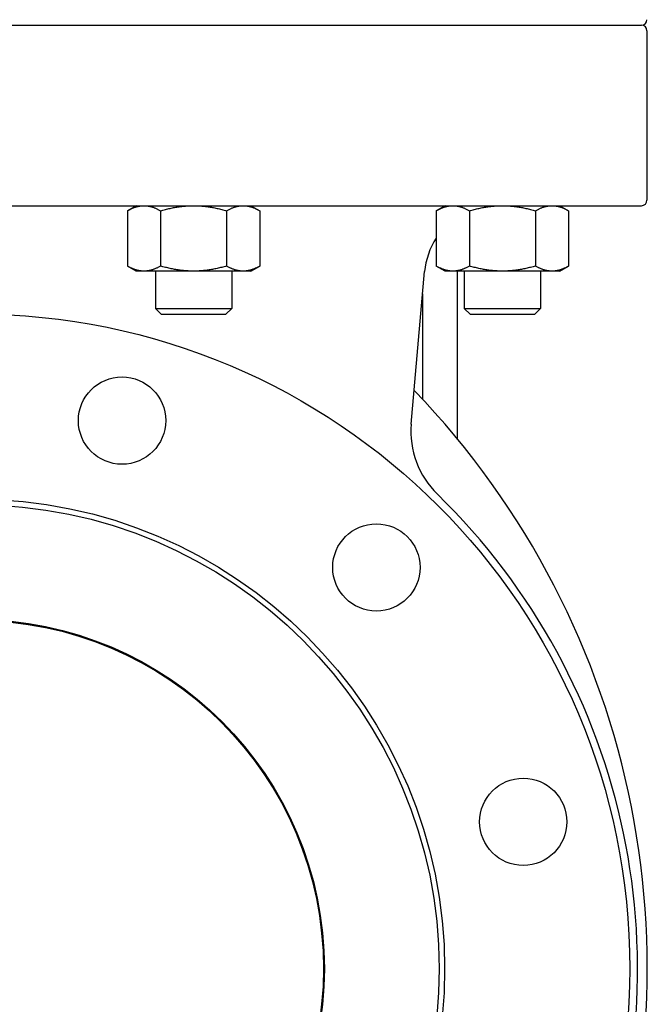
# Model space of a CAD drawing. Header units: inches. Extents: x 24 to 1128, y -94 to 748.
# Tile 347 of 546: x 609 to 616, y 304 to 315. Entities that reach past the tile are written whole.
import ezdxf

# ---------------------------------------------------------------- set-up
doc = ezdxf.new("R2010")
doc.units = ezdxf.units.IN
doc.header["$LTSCALE"] = 32
doc.header["$MEASUREMENT"] = 0
doc.layers.add('Visible (ANSI)', color=7, linetype='Continuous', lineweight=30)

msp = doc.modelspace()

# ---------------------------------------------------------------- linework, layer by layer
at = {"layer": 'Visible (ANSI)'}
for p, q in [((600.78229, 314.74587), (616.04829, 314.74587)), ((600.78229, 314.74587), (616.04829, 314.74587)), ((616.11129, 314.68287), (616.11129, 312.74137)), ((600.78229, 312.67837), (616.04829, 312.67837)), ((610.26135, 312.67837), (610.15987, 312.61978)), ((611.57335, 312.67837), (611.67484, 312.61978)), ((613.79839, 312.67756), (613.69832, 312.61978)), ((615.1118, 312.67837), (615.21328, 312.61978)), ((610.15987, 312.61978), (610.15987, 311.98697)), ((610.53861, 312.61978), (610.53861, 311.98697)), ((611.29609, 312.61978), (611.29609, 311.98697)), ((611.67484, 312.61978), (611.67484, 311.98697)), ((613.69832, 312.61978), (613.69832, 311.98697)), ((614.07706, 312.61978), (614.07706, 311.98697)), ((614.83454, 312.61978), (614.83454, 311.98697)), ((615.21328, 312.61978), (615.21328, 311.98697)), ((610.26135, 311.92837), (610.15987, 311.98697)), ((611.57335, 311.92837), (611.67484, 311.98697)), ((613.7998, 311.92837), (613.69832, 311.98697)), ((615.1118, 311.92837), (615.21328, 311.98697)), ((610.34924, 311.92837), (610.26135, 311.92837)), ((610.91735, 311.92837), (610.34924, 311.92837)), ((610.47985, 311.92837), (610.47985, 311.50002)), ((611.48546, 311.92837), (610.91735, 311.92837)), ((611.35485, 311.92837), (611.35485, 311.50002)), ((611.57335, 311.92837), (611.48546, 311.92837)), ((613.41144, 310.1769), (613.56424, 311.92345)), ((613.88769, 311.92837), (613.7998, 311.92837)), ((614.4558, 311.92837), (613.88769, 311.92837)), ((613.94179, 310.00255), (613.94179, 311.92837)), ((614.0183, 311.92837), (614.0183, 311.50002)), ((615.02391, 311.92837), (614.4558, 311.92837)), ((614.8933, 311.92837), (614.8933, 311.50002)), ((615.1118, 311.92837), (615.02391, 311.92837)), ((613.54179, 310.45859), (613.54179, 311.66682)), ((610.546, 311.43387), (610.47985, 311.50002)), ((610.47985, 311.50002), (611.35485, 311.50002)), ((610.546, 311.43387), (611.2887, 311.43387)), ((611.2887, 311.43387), (611.35485, 311.50002)), ((614.08445, 311.43387), (614.0183, 311.50002)), ((614.0183, 311.50002), (614.8933, 311.50002)), ((614.08445, 311.43387), (614.82715, 311.43387)), ((614.82715, 311.43387), (614.8933, 311.50002))]:
    msp.add_line(p, q, dxfattribs=at)
for centre, radius in [((608.41529, 303.93787), 7.5), ((610.09762, 310.21639), 0.5), ((608.41529, 303.93787), 5.378), ((608.41529, 303.93787), 5.315), ((613.01149, 308.53407), 0.5), ((608.41529, 303.93787), 4), ((608.41529, 303.93787), 3.99), ((614.69381, 305.6202), 0.5)]:
    msp.add_circle(centre, radius, dxfattribs=at)
for centre, radius, start, end in [((616.04829, 314.80887), 0.063, 270, 0), ((616.04829, 314.68287), 0.063, 0, 90), ((616.04829, 312.74137), 0.063, 270, 0), ((614.3881, 311.85137), 0.827, 146.519675, 175), ((606.56747, 303.93787), 9.54783, 338.457142, 43.918627), ((614.40764, 310.08975), 1, 175, 225.752608), ((608.41529, 303.93787), 7.588, 134.247392, 45.752608)]:
    msp.add_arc(centre, radius, start, end, dxfattribs=at)
for points, weights in [([(610.15987, 312.61978), (610.26135, 312.67837), (610.34924, 312.67837)], [1.01001874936, 1.04314139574, 1]), ([(610.34924, 312.67837), (610.43713, 312.67837), (610.53861, 312.61978)], [1, 1.04314139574, 1.01001874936]), ([(610.53861, 312.61978), (610.74158, 312.67837), (610.91735, 312.67837)], [1.01001874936, 1.04314139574, 1]), ([(610.91735, 312.67837), (611.09313, 312.67837), (611.29609, 312.61978)], [1, 1.04314139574, 1.01001874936]), ([(611.29609, 312.61978), (611.39758, 312.67837), (611.48546, 312.67837)], [1.01001874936, 1.04314139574, 1]), ([(611.48546, 312.67837), (611.57335, 312.67837), (611.67484, 312.61978)], [1, 1.04314139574, 1.01001874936]), ([(613.69832, 312.61978), (613.7998, 312.67837), (613.88769, 312.67837)], [1.01001874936, 1.04314139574, 1]), ([(613.88769, 312.67837), (613.97558, 312.67837), (614.07706, 312.61978)], [1, 1.04314139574, 1.01001874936]), ([(614.07706, 312.61978), (614.28003, 312.67837), (614.4558, 312.67837)], [1.01001874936, 1.04314139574, 1]), ([(614.4558, 312.67837), (614.63158, 312.67837), (614.83454, 312.61978)], [1, 1.04314139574, 1.01001874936]), ([(614.83454, 312.61978), (614.93603, 312.67837), (615.02391, 312.67837)], [1.01001874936, 1.04314139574, 1]), ([(615.02391, 312.67837), (615.1118, 312.67837), (615.21328, 312.61978)], [1, 1.04314139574, 1.01001874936]), ([(610.34924, 311.92837), (610.26135, 311.92837), (610.15987, 311.98697)], [1, 1.04314139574, 1.01001874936]), ([(610.53861, 311.98697), (610.43713, 311.92837), (610.34924, 311.92837)], [1.01001874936, 1.04314139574, 1]), ([(610.91735, 311.92837), (610.74158, 311.92837), (610.53861, 311.98697)], [1, 1.04314139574, 1.01001874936]), ([(611.29609, 311.98697), (611.09313, 311.92837), (610.91735, 311.92837)], [1.01001874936, 1.04314139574, 1]), ([(611.48546, 311.92837), (611.39758, 311.92837), (611.29609, 311.98697)], [1, 1.04314139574, 1.01001874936]), ([(611.67484, 311.98697), (611.57335, 311.92837), (611.48546, 311.92837)], [1.01001874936, 1.04314139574, 1]), ([(613.88769, 311.92837), (613.7998, 311.92837), (613.69832, 311.98697)], [1, 1.04314139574, 1.01001874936]), ([(614.07706, 311.98697), (613.97558, 311.92837), (613.88769, 311.92837)], [1.01001874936, 1.04314139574, 1]), ([(614.4558, 311.92837), (614.28003, 311.92837), (614.07706, 311.98697)], [1, 1.04314139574, 1.01001874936]), ([(614.83454, 311.98697), (614.63158, 311.92837), (614.4558, 311.92837)], [1.01001874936, 1.04314139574, 1]), ([(615.02391, 311.92837), (614.93603, 311.92837), (614.83454, 311.98697)], [1, 1.04314139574, 1.01001874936]), ([(615.21328, 311.98697), (615.1118, 311.92837), (615.02391, 311.92837)], [1.01001874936, 1.04314139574, 1])]:
    msp.add_rational_spline(points, weights, degree=2, dxfattribs=at)

doc.saveas('drawing.dxf')
